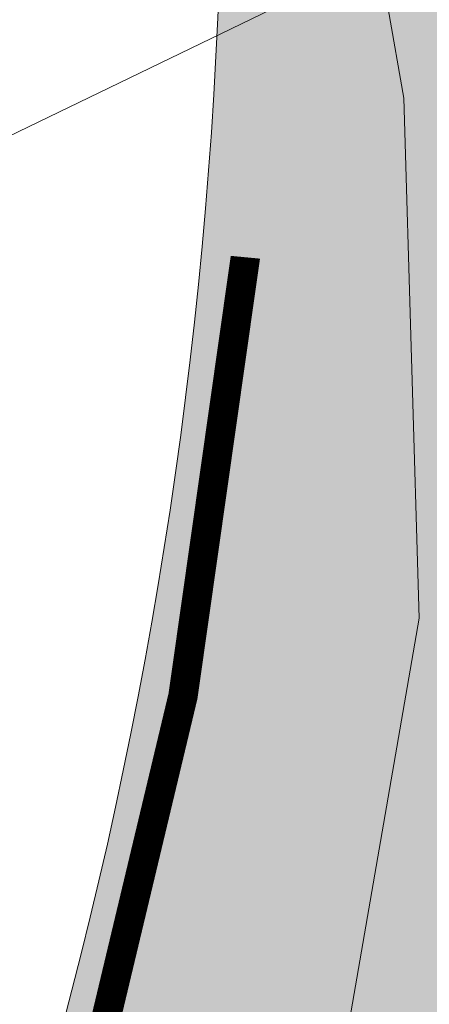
# Model space of a CAD drawing. Header units: metres. Extents: x 163628 to 168255, y 402691 to 405367.
# Tile 1025 of 1056: x 165584.7 to 165586.09, y 403998.72 to 404002.07. Entities that reach past the tile are written whole.
import ezdxf

# ---------------------------------------------------------------- set-up
doc = ezdxf.new("R2010")
doc.units = ezdxf.units.M
doc.layers.add('X-CA190022.004-UO-ARC_Arcering$0$N-WE-VH-VERHARDING_ASFALT_ROOD-A', color=14, linetype='Continuous', lineweight=0, transparency=0.5)
for name, color, linetype, lineweight in [('X-CA190022.004-UO-DTM inmeting_v0.1$0$B-WE-VH-VERHARDING_ASFALT-G', 246, 'Continuous', 0), ('X-CA190022.004-UO-DTM inmeting_v0.1$0$B-WE-WH-DUIKER-G', 246, 'Continuous', 0), ('X-CA190022.004-UO-DWM_Snelfietsroute$0$N-WE-VH-KANTVERHARDING-G', 7, 'Continuous', 20), ('X-CA190022.004-UO-DWM_Snelfietsroute$0$N-WE-VW-MARKERING_LANGS_STREEP_DOORGETROKKEN_010-G', 7, 'Continuous', 20)]:
    doc.layers.add(name, color=color, linetype=linetype, lineweight=lineweight)
doc.layers.add('X-CA190022.004-UO-DTM inmeting_v0.1$0$X-XX-AL-MEETPUNT-S', color=246, linetype='Continuous', lineweight=0, plot=False)

# ---------------------------------------------------------------- blocks, each defined once
blk = doc.blocks.new('X-CA190022.004-UO-DTM inmeting_v0.1$0$punt')
at = {"color": 0, "lineweight": -2}
blk.add_line((0, 0), (0, 0), dxfattribs=at)

msp = doc.modelspace()

# ---------------------------------------------------------------- hatches: boundary and pattern name
at = {"layer": 'X-CA190022.004-UO-ARC_Arcering$0$N-WE-VH-VERHARDING_ASFALT_ROOD-A'}
h = msp.add_hatch(color=256, dxfattribs=at)
h.dxf.hatch_style = 1
h.paths.add_polyline_path([(165588.5397, 403996.273), (165588.8853, 403997.3315), (165589.1715, 403998.4068), (165589.3984, 403999.5004), (165589.5504, 404000.5309), (165589.5865, 404000.8111, -0.02054), (165589.7849, 404002.1127), (165585.3891, 404002.7277, -0.252243), (165578.1417, 403989.3919), (165579.9444, 403986.3795), (165580.1979, 403985.9486), (165580.2587, 403985.9853), (165580.3389, 403986.0368), (165581.2144, 403986.6215), (165582.1122, 403987.2961), (165582.9705, 403988.0188), (165583.7868, 403988.7876), (165584.5585, 403989.5998), (165585.2834, 403990.4529), (165585.9606, 403991.3459), (165586.6035, 403992.3014), (165587.1573, 403993.2322), (165587.674, 403994.2193), (165588.1355, 403995.2345)])

# ---------------------------------------------------------------- linework, layer by layer
at = {"layer": 'X-CA190022.004-UO-DTM inmeting_v0.1$0$B-WE-VH-VERHARDING_ASFALT-G'}
msp.add_polyline3d([(165578.633, 404004.614, 9.068), (165580.077, 404005.516, 9.126), (165581.447, 404006.188, 9.135), (165582.069, 404006.328, 9.139), (165583.299, 404006.088, 9.175), (165584.395, 404005.435, 9.226), (165585.209, 404004.558, 9.268), (165585.74, 404003.322, 9.305), (165586.006, 404001.802, 9.338), (165586.058, 404000.033, 9.375), (165585.751, 403998.259, 9.413), (165585.16, 403996.278, 9.471), (165584.299, 403994.506, 9.509), (165583.069, 403992.897, 9.555), (165581.492, 403991.513, 9.608), (165579.728, 403990.356, 9.647), (165576.15, 403988.135, 9.738)], dxfattribs=at)
at = {"layer": 'X-CA190022.004-UO-DTM inmeting_v0.1$0$B-WE-WH-DUIKER-G'}
msp.add_polyline3d([(165596.051, 404007.178, 7.081), (165580.757, 403999.785, 7.098)], dxfattribs=at)
at = {"layer": 'X-CA190022.004-UO-DWM_Snelfietsroute$0$N-WE-VH-KANTVERHARDING-G'}
msp.add_arc((165569.3892, 404002.7857), 16, 301.0887, 359.79204, dxfattribs=at)
at = {"layer": 'X-CA190022.004-UO-DWM_Snelfietsroute$0$N-WE-VW-MARKERING_LANGS_STREEP_DOORGETROKKEN_010-G', "const_width": 0.1, "flags": 128}
msp.add_lwpolyline([(165577.7285, 403988.9554, 0.237742), (165585.4671, 404001.2609)], format="xyb", dxfattribs=at)

# ---------------------------------------------------------------- block references
at = {"layer": 'X-CA190022.004-UO-DTM inmeting_v0.1$0$X-XX-AL-MEETPUNT-S', "linetype": 'ByBlock', "lineweight": -2}
for p in [(165586.006, 404001.802, 9.338), (165586.058, 404000.033, 9.375)]:
    msp.add_blockref('X-CA190022.004-UO-DTM inmeting_v0.1$0$punt', p, dxfattribs=at)

doc.saveas('drawing.dxf')
